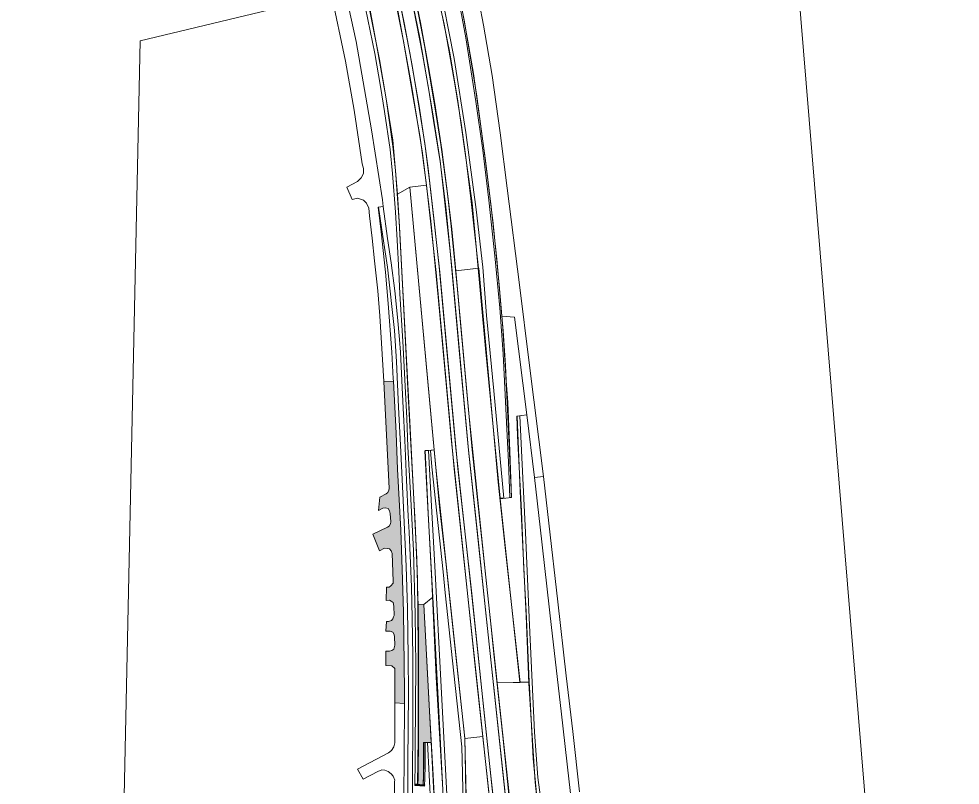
# Model space of a CAD drawing. Extents: x 2356431 to 2371438, y 6972864 to 6982525.
# Drawn here: x 2370511.9 to 2370623.6, y 6981732.8 to 6981823.8 of the extents above; entities that cross this region are included whole.
import ezdxf

# ---------------------------------------------------------------- set-up
doc = ezdxf.new("R2010")
doc.units = 0
doc.header["$LTSCALE"] = 5.6
for name, color, linetype, lineweight in [('1', 7, 'Continuous', 25), ('10', 7, 'Continuous', 13), ('11', 7, 'Continuous', 13), ('12', 7, 'Continuous', 13), ('14', 7, 'Continuous', 13), ('9', 7, 'Continuous', 13)]:
    doc.layers.add(name, color=color, linetype=linetype, lineweight=lineweight)

msp = doc.modelspace()

# ---------------------------------------------------------------- hatches: boundary and pattern name
at = {"layer": '10'}
msp.add_hatch(color=256, dxfattribs=at).paths.add_polyline_path([(2370559.932, 6981732.922), (2370559.991, 6981735.305), (2370559.984, 6981737.913), (2370560.166, 6981737.895), (2370560.153, 6981735.278), (2370560.132, 6981733.493), (2370560.089, 6981732.88)])
at = {"layer": '11'}
msp.add_hatch(color=256, dxfattribs=at).paths.add_polyline_path([(2370559.903, 6981732.868), (2370559.948, 6981733.712), (2370559.962, 6981734.726), (2370559.971, 6981735.832), (2370559.98, 6981737.901), (2370560.882, 6981737.912), (2370560.019, 6981754.271), (2370559.322, 6981754.316), (2370559.384, 6981748.896), (2370559.364, 6981741.56), (2370559.351, 6981737.902), (2370559.343, 6981734.549), (2370559.333, 6981733.646), (2370559.288, 6981732.909)])
at = {"layer": '12'}
msp.add_hatch(color=256, dxfattribs=at).paths.add_polyline_path([(2370558.933, 6981732.942), (2370560.102, 6981732.875), (2370560.093, 6981732.74), (2370558.925, 6981732.807)])
at = {"layer": '9'}
msp.add_hatch(color=256, dxfattribs=at).paths.add_polyline_path([(2370556.553, 6981742.622), (2370556.571, 6981746.367), (2370556.546, 6981746.7), (2370556.207, 6981747.014), (2370555.509, 6981747.042), (2370555.49, 6981748.75), (2370555.918, 6981748.739), (2370556.209, 6981748.82), (2370556.424, 6981748.993), (2370556.542, 6981749.432), (2370556.527, 6981750.444), (2370556.489, 6981750.734), (2370556.335, 6981750.98), (2370555.988, 6981751.129), (2370555.495, 6981751.11), (2370555.555, 6981752.265), (2370555.82, 6981752.265), (2370556.151, 6981752.371), (2370556.33, 6981752.558), (2370556.409, 6981752.823), (2370556.48, 6981752.956), (2370556.452, 6981754.093), (2370556.377, 6981754.516), (2370556.139, 6981754.687), (2370555.918, 6981754.769), (2370555.515, 6981754.747), (2370555.555, 6981756.34), (2370555.888, 6981756.334), (2370556.104, 6981756.507), (2370556.353, 6981756.793), (2370556.367, 6981757.037), (2370556.244, 6981760.33), (2370556.142, 6981760.653), (2370555.94, 6981760.875), (2370555.67, 6981760.932), (2370555.349, 6981760.966), (2370554.748, 6981760.656), (2370553.935, 6981762.603), (2370555.689, 6981763.444), (2370555.89, 6981763.573), (2370556.038, 6981763.833), (2370556.088, 6981764.077), (2370556.071, 6981764.086), (2370556.025, 6981765.078), (2370555.943, 6981765.391), (2370555.753, 6981765.651), (2370555.432, 6981765.747), (2370555.128, 6981765.692), (2370554.623, 6981765.427), (2370554.771, 6981767.02), (2370555.52, 6981767.412), (2370555.739, 6981767.546), (2370555.867, 6981767.836), (2370555.882, 6981768.041), (2370555.274, 6981780.74), (2370556.398, 6981780.791), (2370556.699, 6981774.62), (2370556.893, 6981770.338), (2370557.255, 6981763.084), (2370557.444, 6981758.446), (2370557.599, 6981753.393), (2370557.679, 6981747.209), (2370557.699, 6981743.996), (2370557.698, 6981742.537)])

# ---------------------------------------------------------------- linework, layer by layer
at = {"layer": '1', "lineweight": 13}
msp.add_lwpolyline([(2370359.058, 6981371.686), (2370521.887, 6981610.181), (2370526.335, 6981821.134), (2370603.448, 6981839.65), (2370623.649, 6981594.663), (2370420.032, 6981316.493)], close=True, dxfattribs=at)
at = {"layer": '10'}
for points in [[(2370561.639, 6981826.704), (2370562.4, 6981823.147), (2370562.976, 6981820.062), (2370563.702, 6981815.81), (2370564.426, 6981811.37), (2370564.954, 6981807.666), (2370565.585, 6981802.451), (2370566.493, 6981794.183), (2370563.811, 6981793.877), (2370563.323, 6981798.804), (2370562.855, 6981802.718), (2370562.145, 6981808.239), (2370561.291, 6981813.719), (2370560.569, 6981818.071), (2370559.595, 6981823.326), (2370558.301, 6981829.615)], [(2370567.91, 6981730.277), (2370567.331, 6981735.661), (2370566.222, 6981745.829), (2370564.543, 6981761.622), (2370563.275, 6981773.625), (2370561.72, 6981790.774), (2370560.827, 6981799.772), (2370559.831, 6981807.833), (2370558.54, 6981815.902), (2370556.702, 6981825.847), (2370556.396, 6981827.27), (2370556.823, 6981827.362), (2370557.694, 6981823.074), (2370558.574, 6981818.419), (2370559.14, 6981815.13), (2370560.118, 6981808.957), (2370560.511, 6981806.006), (2370561.232, 6981799.745), (2370561.834, 6981794.321), (2370562.611, 6981785.723), (2370563.8, 6981772.837), (2370565.742, 6981754.999), (2370567.782, 6981735.4), (2370568.331, 6981730.359)], [(2370570.12, 6981727.376), (2370569.25, 6981735.564), (2370568.267, 6981744.769), (2370567.385, 6981752.871), (2370566.432, 6981761.983), (2370565.274, 6981772.978), (2370564.206, 6981784.447), (2370563.144, 6981796.197), (2370561.929, 6981806.894), (2370561.025, 6981812.724), (2370559.529, 6981821.519), (2370558.267, 6981827.679)], [(2370558.696, 6981827.787), (2370560.088, 6981820.605), (2370561.283, 6981813.561), (2370562.035, 6981808.863), (2370562.807, 6981803.01), (2370563.22, 6981799.516), (2370563.942, 6981792.026), (2370564.377, 6981787.221), (2370565.293, 6981777.349), (2370567.261, 6981758.287), (2370567.975, 6981751.604), (2370568.352, 6981748.073), (2370569.369, 6981738.664), (2370570.536, 6981727.51)], [(2370552.794, 6981826.423), (2370554.167, 6981819.632), (2370554.853, 6981815.713), (2370555.329, 6981812.768), (2370555.998, 6981808.263), (2370556.296, 6981805.417), (2370556.648, 6981800.837), (2370556.833, 6981797.51), (2370557.04, 6981793.781), (2370557.168, 6981791.143), (2370557.503, 6981785.515), (2370557.967, 6981776.386), (2370558.121, 6981772.964), (2370558.454, 6981766.763), (2370558.777, 6981760.662), (2370558.965, 6981753.104), (2370559.035, 6981747.083), (2370558.954, 6981737.297), (2370558.955, 6981735.482), (2370558.94, 6981732.965), (2370559.26, 6981732.96), (2370559.347, 6981738.432), (2370559.345, 6981749.166), (2370559.252, 6981757.327), (2370558.966, 6981763.933), (2370558.59, 6981771.124), (2370558.147, 6981779.101), (2370557.792, 6981786.157), (2370557.502, 6981791.493), (2370557.055, 6981799.722), (2370556.623, 6981805.784), (2370556.317, 6981808.647), (2370555.545, 6981814.256), (2370554.75, 6981818.937), (2370553.227, 6981826.507)], [(2370556.536, 6981826.474), (2370557.591, 6981821.116), (2370558.704, 6981814.651), (2370559.559, 6981809.689), (2370560.322, 6981804.026), (2370558.357, 6981803.776), (2370556.884, 6981802.955), (2370556.311, 6981809.382), (2370555.509, 6981814.51), (2370554.511, 6981820.04), (2370553.54, 6981825.229)], [(2370562.422, 6981729.105), (2370561.924, 6981738.533), (2370561.061, 6981755.142), (2370560.019, 6981754.271), (2370560.643, 6981742.347), (2370561.1, 6981734.027), (2370561.706, 6981722.297)]]:
    msp.add_lwpolyline(points, dxfattribs=at)
for points in [[(2370569.045, 6981766.871), (2370567.337, 6981784.631), (2370565.739, 6981801.927), (2370564.005, 6981814.254), (2370563.068, 6981819.734), (2370561.319, 6981828.448), (2370561.76, 6981828.503), (2370563.618, 6981819.069), (2370564.977, 6981810.28), (2370566.223, 6981801.142), (2370567.004, 6981794.305), (2370567.435, 6981788.574), (2370568.29, 6981779.614), (2370569.504, 6981766.881)], [(2370570.22, 6981766.976), (2370570.037, 6981771.193), (2370569.88, 6981774.298), (2370569.408, 6981784.003), (2370569.01, 6981789.491), (2370568.435, 6981795.643), (2370567.724, 6981802.255), (2370566.985, 6981808.185), (2370566.19, 6981813.96), (2370565.005, 6981821.493), (2370564.109, 6981826.214), (2370563.546, 6981828.904), (2370563.721, 6981828.931), (2370564.779, 6981823.605), (2370566.237, 6981814.872), (2370567.302, 6981806.88), (2370568.22, 6981799.493), (2370568.931, 6981792.189), (2370569.349, 6981787.596), (2370569.708, 6981782.116), (2370569.921, 6981777.447), (2370570.407, 6981766.982)], [(2370556.884, 6981802.955), (2370557.133, 6981799.075), (2370557.905, 6981784.113), (2370558.341, 6981775.933), (2370558.861, 6981765.971), (2370559.169, 6981759.698), (2370559.304, 6981755.121), (2370559.322, 6981754.316), (2370560.019, 6981754.271), (2370561.061, 6981755.142), (2370560.784, 6981760.144), (2370560.535, 6981765.033), (2370560.139, 6981772.523), (2370561.214, 6981772.621), (2370558.357, 6981803.776)], [(2370564.859, 6981738.374), (2370561.449, 6981770.147), (2370560.865, 6981776.438), (2370558.357, 6981803.776), (2370560.322, 6981804.026), (2370561.458, 6981793.662), (2370563.597, 6981770.378), (2370567.007, 6981738.605)], [(2370568.693, 6981744.971), (2370565.755, 6981772.621), (2370563.811, 6981793.877), (2370566.526, 6981794.172), (2370568.816, 6981768.787), (2370569.691, 6981760.679), (2370570.218, 6981756.051), (2370571.423, 6981745.032)], [(2370576.681, 6981699.396), (2370575.148, 6981714.64), (2370573.199, 6981733.182), (2370572.465, 6981744.884), (2370572.156, 6981752.937), (2370571.694, 6981761.966), (2370571.423, 6981767.718), (2370571.061, 6981776.626), (2370571.402, 6981776.658), (2370571.733, 6981769.259), (2370572.068, 6981762.826), (2370572.537, 6981751.834), (2370573.139, 6981739.128), (2370573.549, 6981733.733), (2370575.78, 6981717.088), (2370577.519, 6981699.934)], [(2370560.143, 6981772.545), (2370560.518, 6981765.117), (2370560.958, 6981757.03), (2370561.484, 6981745.671), (2370562.255, 6981732.318), (2370562.859, 6981720.222), (2370563.478, 6981708.582), (2370563.935, 6981701.927), (2370564.422, 6981696.796), (2370564.758, 6981693.2), (2370565.211, 6981693.461), (2370564.717, 6981698.343), (2370564.291, 6981703.149), (2370563.894, 6981709.412), (2370563.646, 6981714.198), (2370563.228, 6981722.514), (2370562.805, 6981730.242), (2370562.05, 6981744.49), (2370561.312, 6981758.805), (2370560.887, 6981766.702), (2370560.573, 6981772.53)], [(2370560.781, 6981772.559), (2370561.23, 6981772.622), (2370561.865, 6981765.875), (2370562.636, 6981758.997), (2370563.512, 6981750.812), (2370564.862, 6981738.404), (2370564.938, 6981734.307), (2370565.04, 6981729.17), (2370565.215, 6981722.033), (2370565.284, 6981718.512), (2370565.347, 6981716.393), (2370564.981, 6981716.414), (2370564.862, 6981720.726), (2370564.747, 6981726.252), (2370564.597, 6981734.28), (2370564.516, 6981737.377), (2370563.576, 6981746.132), (2370562.521, 6981755.641), (2370562.279, 6981758.153), (2370560.945, 6981770.613)], [(2370573.613, 6981697.763), (2370573.001, 6981703.455), (2370570.267, 6981730.355), (2370568.693, 6981744.971), (2370572.493, 6981745.061), (2370572.525, 6981744.507), (2370572.988, 6981736.018), (2370573.618, 6981729.386), (2370574.22, 6981723.721), (2370575.181, 6981713.63), (2370576.696, 6981699.368)], [(2370568.517, 6981695.115), (2370567.957, 6981703.015), (2370566.86, 6981716.465), (2370565.341, 6981716.417), (2370565.081, 6981728.306), (2370565.007, 6981731.491), (2370564.859, 6981738.374), (2370567.007, 6981738.605), (2370567.918, 6981730.103), (2370570.11, 6981703.19), (2370570.605, 6981696.201)], [(2370559.932, 6981732.922), (2370559.991, 6981735.305), (2370559.984, 6981737.913), (2370560.166, 6981737.895), (2370560.153, 6981735.278), (2370560.132, 6981733.493), (2370560.089, 6981732.88)], [(2370560.445, 6981737.889), (2370560.874, 6981737.936), (2370561.201, 6981731.874), (2370561.493, 6981725.923), (2370562.091, 6981714.732), (2370562.679, 6981704.267), (2370563.189, 6981698.026), (2370563.724, 6981692.652), (2370563.315, 6981692.442), (2370562.945, 6981695.896), (2370562.518, 6981700.807), (2370562.301, 6981703.542), (2370561.999, 6981707.95), (2370561.797, 6981711.791), (2370561.441, 6981718.905), (2370561.037, 6981726.451), (2370560.616, 6981734.031)]]:
    msp.add_lwpolyline(points, close=True, dxfattribs=at)
at = {"layer": '11'}
msp.add_lwpolyline([(2370558.088, 6981727.763), (2370558.113, 6981735.681), (2370558.169, 6981743.705), (2370558.149, 6981748.066), (2370558.055, 6981753.843), (2370557.901, 6981758.783), (2370557.536, 6981766.67), (2370557.238, 6981773.159), (2370557.012, 6981777.669), (2370556.753, 6981783.12), (2370556.502, 6981786.787), (2370555.676, 6981794.293), (2370555.128, 6981797.931), (2370554.625, 6981801.423), (2370555.16, 6981801.501), (2370555.707, 6981797.696), (2370556.127, 6981794.81), (2370556.566, 6981791.483), (2370556.882, 6981788.357), (2370557.116, 6981785.711), (2370557.215, 6981784.205), (2370557.398, 6981780.842), (2370557.546, 6981777.569), (2370557.751, 6981773.77), (2370557.961, 6981769.037), (2370558.158, 6981764.743), (2370558.259, 6981762.869), (2370558.422, 6981759.185), (2370558.537, 6981756.386), (2370558.613, 6981752.668), (2370558.684, 6981748.17), (2370558.713, 6981744.534), (2370558.698, 6981742.5), (2370558.682, 6981739.17), (2370558.66, 6981734.67), (2370558.653, 6981731.9)], dxfattribs=at)
for points in [[(2370572.494, 6981745.061), (2370572.297, 6981749.833), (2370572.128, 6981753.44), (2370571.876, 6981758.425), (2370571.576, 6981765.348), (2370571.116, 6981774.278), (2370571.049, 6981776.633), (2370572.224, 6981776.782), (2370570.747, 6981788.374), (2370569.276, 6981788.467), (2370569.402, 6981786.724), (2370569.685, 6981782.624), (2370569.814, 6981779.973), (2370569.76, 6981780.813), (2370569.97, 6981778.237), (2370570.19, 6981772.458), (2370570.412, 6981766.974), (2370569.069, 6981766.83), (2370571.382, 6981745.06)], [(2370559.903, 6981732.868), (2370559.948, 6981733.712), (2370559.962, 6981734.726), (2370559.971, 6981735.832), (2370559.98, 6981737.901), (2370560.882, 6981737.912), (2370560.019, 6981754.271), (2370559.322, 6981754.316), (2370559.384, 6981748.896), (2370559.364, 6981741.56), (2370559.351, 6981737.902), (2370559.343, 6981734.549), (2370559.333, 6981733.646), (2370559.288, 6981732.909)]]:
    msp.add_lwpolyline(points, close=True, dxfattribs=at)
at = {"layer": '12'}
msp.add_lwpolyline([(2370558.933, 6981732.942), (2370560.102, 6981732.875), (2370560.093, 6981732.74), (2370558.925, 6981732.807)], close=True, dxfattribs=at)
at = {"layer": '14'}
msp.add_lwpolyline([(2370571.022, 6981696.416), (2370570.559, 6981703.227), (2370568.367, 6981730.138), (2370567.123, 6981741.791), (2370565.708, 6981755.555), (2370564.044, 6981770.426), (2370561.906, 6981793.702), (2370560.729, 6981804.242), (2370560.144, 6981808.659), (2370559.504, 6981813.173), (2370558.355, 6981819.726), (2370556.826, 6981827.398), (2370558.272, 6981827.719), (2370558.827, 6981824.821), (2370559.846, 6981819.583), (2370560.611, 6981815.282), (2370561.145, 6981811.713), (2370561.943, 6981806.817), (2370562.602, 6981801.45), (2370563.362, 6981793.836), (2370565.307, 6981772.58), (2370569.824, 6981730.271), (2370572.553, 6981703.409), (2370573.185, 6981697.541)], close=True, dxfattribs=at)
at = {"layer": '9'}
for points in [[(2370549.669, 6981831.575), (2370551.983, 6981821.079), (2370553.803, 6981810.576), (2370555.105, 6981802.28), (2370555.16, 6981801.501), (2370554.581, 6981801.418), (2370554.949, 6981798.478), (2370555.45, 6981793.714), (2370555.788, 6981790.002), (2370556.21, 6981784.225), (2370556.355, 6981781.059), (2370556.398, 6981780.791), (2370555.274, 6981780.74), (2370554.788, 6981788.529), (2370554.527, 6981791.494), (2370554.158, 6981795.034), (2370553.884, 6981797.75), (2370553.558, 6981800.391), (2370553.464, 6981801.283), (2370553.205, 6981801.907), (2370552.848, 6981802.26), (2370552.143, 6981802.487), (2370551.503, 6981802.309), (2370550.864, 6981803.806), (2370552.122, 6981804.454), (2370552.577, 6981804.881), (2370552.856, 6981805.409), (2370552.822, 6981806.02), (2370552.698, 6981806.539), (2370551.721, 6981812.918), (2370550.705, 6981818.744), (2370549.004, 6981826.84)], [(2370566.036, 6981828.446), (2370567.085, 6981823.013), (2370568.096, 6981817.049), (2370569.073, 6981810.22), (2370569.898, 6981803.687), (2370571.359, 6981792.22), (2370572.521, 6981782.928), (2370574.217, 6981769.45), (2370573.141, 6981769.35), (2370572.224, 6981776.782), (2370570.758, 6981788.379), (2370569.276, 6981788.467), (2370568.655, 6981795.258), (2370568, 6981801.447), (2370567.316, 6981806.956), (2370565.891, 6981817.266), (2370565.227, 6981821.108), (2370564.467, 6981825.264)], [(2370578.475, 6981732.066), (2370577.671, 6981739.201), (2370576.908, 6981745.797), (2370575.917, 6981754.576), (2370574.844, 6981763.934), (2370574.217, 6981769.45), (2370573.141, 6981769.35), (2370573.808, 6981763.468), (2370575.169, 6981751.542), (2370576.296, 6981741.603), (2370577.252, 6981733.228), (2370578.264, 6981724.343)], [(2370557.643, 6981731.316), (2370557.669, 6981736.451), (2370557.698, 6981742.537), (2370556.553, 6981742.622), (2370556.55, 6981737.858), (2370556.432, 6981737.386), (2370556.183, 6981736.957), (2370555.825, 6981736.668), (2370552.14, 6981734.744), (2370552.791, 6981733.544), (2370554.547, 6981734.474), (2370555.015, 6981734.659), (2370555.392, 6981734.619), (2370555.786, 6981734.474), (2370556.14, 6981734.196), (2370556.35, 6981733.92), (2370556.55, 6981733.449), (2370556.528, 6981733.274), (2370556.519, 6981731.346)]]:
    msp.add_lwpolyline(points, dxfattribs=at)
msp.add_lwpolyline([(2370556.553, 6981742.622), (2370556.571, 6981746.367), (2370556.546, 6981746.7), (2370556.207, 6981747.014), (2370555.509, 6981747.042), (2370555.49, 6981748.75), (2370555.918, 6981748.739), (2370556.209, 6981748.82), (2370556.424, 6981748.993), (2370556.542, 6981749.432), (2370556.527, 6981750.444), (2370556.489, 6981750.734), (2370556.335, 6981750.98), (2370555.988, 6981751.129), (2370555.495, 6981751.11), (2370555.555, 6981752.265), (2370555.82, 6981752.265), (2370556.151, 6981752.371), (2370556.33, 6981752.558), (2370556.409, 6981752.823), (2370556.48, 6981752.956), (2370556.452, 6981754.093), (2370556.377, 6981754.516), (2370556.139, 6981754.687), (2370555.918, 6981754.769), (2370555.515, 6981754.747), (2370555.555, 6981756.34), (2370555.888, 6981756.334), (2370556.104, 6981756.507), (2370556.353, 6981756.793), (2370556.367, 6981757.037), (2370556.244, 6981760.33), (2370556.142, 6981760.653), (2370555.94, 6981760.875), (2370555.67, 6981760.932), (2370555.349, 6981760.966), (2370554.748, 6981760.656), (2370553.935, 6981762.603), (2370555.689, 6981763.444), (2370555.89, 6981763.573), (2370556.038, 6981763.833), (2370556.088, 6981764.077), (2370556.071, 6981764.086), (2370556.025, 6981765.078), (2370555.943, 6981765.391), (2370555.753, 6981765.651), (2370555.432, 6981765.747), (2370555.128, 6981765.692), (2370554.623, 6981765.427), (2370554.771, 6981767.02), (2370555.52, 6981767.412), (2370555.739, 6981767.546), (2370555.867, 6981767.836), (2370555.882, 6981768.041), (2370555.274, 6981780.74), (2370556.398, 6981780.791), (2370556.699, 6981774.62), (2370556.893, 6981770.338), (2370557.255, 6981763.084), (2370557.444, 6981758.446), (2370557.599, 6981753.393), (2370557.679, 6981747.209), (2370557.699, 6981743.996), (2370557.698, 6981742.537)], close=True, dxfattribs=at)

doc.saveas('drawing.dxf')
